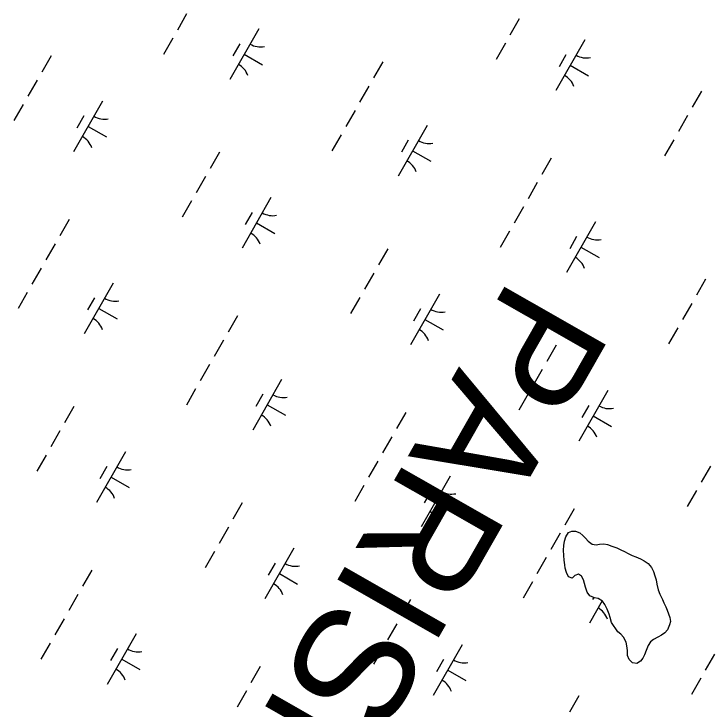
# Model space of a CAD drawing. Extents: x 3930721 to 3950824, y 220441 to 242861.
# Drawn here: x 3939399 to 3939995, y 234672 to 235268 of the extents above; entities that cross this region are included whole.
import ezdxf

# ---------------------------------------------------------------- set-up
doc = ezdxf.new("R2010")
doc.units = 0
for name, color, linetype in [('V-TOPO-GNAM-IDEN', 7, 'Continuous'), ('V-TOPO-SHOR', 7, 'Continuous'), ('V-WETL-SWMP', 7, 'Continuous')]:
    doc.layers.add(name, color=color, linetype=linetype)

msp = doc.modelspace()

# ---------------------------------------------------------------- linework, layer by layer
at = {"layer": 'V-TOPO-SHOR'}
msp.add_lwpolyline([(3939911.84, 234746.5), (3939910.52, 234750.8), (3939909.59, 234753.71), (3939907.85, 234758.16), (3939905.97, 234761.92), (3939904.07, 234764.85), (3939900.23, 234767.11), (3939897.2, 234767.84), (3939893.07, 234769.42), (3939890.77, 234772.49), (3939889.3, 234776.93), (3939888.52, 234780.12), (3939887.59, 234783.17), (3939885.97, 234786.23), (3939883.37, 234787.93), (3939880.31, 234787), (3939877.94, 234784.68), (3939874.91, 234785.69), (3939873.02, 234789.3), (3939872.1, 234793.05), (3939871.59, 234796.1), (3939871.09, 234800.11), (3939870.87, 234803.99), (3939870.65, 234808.69), (3939870.84, 234812.55), (3939871.3, 234816.14), (3939872.6, 234819.86), (3939874.86, 234823.7), (3939877.78, 234824.9), (3939880.81, 234824.72), (3939884.53, 234823.29), (3939887.26, 234821.05), (3939889.44, 234818.8), (3939891.62, 234816.15), (3939895.04, 234813.75), (3939898.49, 234813.02), (3939901.54, 234813.67), (3939905, 234814.04), (3939908.17, 234813.44), (3939912.02, 234812.01), (3939916.15, 234810.43), (3939919.72, 234808.86), (3939922.88, 234807.3), (3939925.9, 234805.61), (3939929.47, 234804.04), (3939932.63, 234802.75), (3939936.61, 234801.04), (3939939.63, 234799.34), (3939943.2, 234797.08), (3939946.06, 234793.73), (3939947.81, 234790.39), (3939949, 234786.5), (3939949.92, 234783.03), (3939950.57, 234779.57), (3939951.75, 234774.58), (3939953.21, 234770.83), (3939955.37, 234766.38), (3939956.71, 234763.46), (3939958.19, 234760.12), (3939959.39, 234757.2), (3939960.59, 234754.01), (3939961.66, 234750.81), (3939962.17, 234747.49), (3939961.57, 234744.46), (3939959.72, 234740.33), (3939957.48, 234737.88), (3939954.68, 234735.7), (3939951.34, 234733.95), (3939947.72, 234731.92), (3939945.07, 234730.02), (3939943.23, 234727.01), (3939941.52, 234722.61), (3939940.08, 234718.76), (3939938.67, 234716.01), (3939936.56, 234713.55), (3939933.49, 234711.52), (3939929.77, 234711.98), (3939926.9, 234714.78), (3939925.43, 234718.26), (3939925.49, 234722.68), (3939924.98, 234726.56), (3939924.33, 234729.61), (3939922.04, 234734.06), (3939919.73, 234736.58), (3939917.27, 234738.55), (3939911.84, 234746.5)], dxfattribs=at)
at = {"layer": 'V-WETL-SWMP'}
for p, q in [((3939547.46, 235268.03), (3939539.51, 235254.14)), ((3939832.62, 235263.74), (3939824.67, 235249.86)), ((3939609.28, 235255.18), (3939584.43, 235211.79)), ((3939535.53, 235247.2), (3939527.58, 235233.32)), ((3939888.82, 235245.73), (3939863.97, 235202.34)), ((3939593.15, 235242.53), (3939587.18, 235232.11)), ((3939820.7, 235242.91), (3939812.74, 235229.03)), ((3939431.15, 235232.13), (3939423.2, 235218.25)), ((3939596.86, 235233.49), (3939612.48, 235224.54)), ((3939872.68, 235233.07), (3939866.72, 235222.66)), ((3939715.65, 235227.01), (3939707.7, 235213.13)), ((3939876.39, 235224.03), (3939892.01, 235215.09)), ((3939419.22, 235211.3), (3939411.27, 235197.42)), ((3939703.73, 235206.19), (3939695.77, 235192.3)), ((3939988.89, 235201.9), (3939980.94, 235188.02)), ((3939475.42, 235193.29), (3939450.57, 235149.9)), ((3939407.29, 235190.48), (3939399.34, 235176.59)), ((3939459.28, 235180.64), (3939453.31, 235170.22)), ((3939691.8, 235185.36), (3939683.85, 235171.48)), ((3939976.96, 235181.07), (3939969.01, 235167.19)), ((3939462.99, 235171.6), (3939478.61, 235162.65)), ((3939753.63, 235172.51), (3939728.78, 235129.13)), ((3939679.87, 235164.54), (3939671.92, 235150.65)), ((3939737.49, 235159.86), (3939731.52, 235149.45)), ((3939965.04, 235160.25), (3939957.09, 235146.36)), ((3939741.2, 235150.82), (3939756.82, 235141.88)), ((3939575.49, 235149.46), (3939567.54, 235135.58)), ((3939860, 235144.35), (3939852.04, 235130.46)), ((3939563.56, 235128.64), (3939555.61, 235114.75)), ((3939848.07, 235123.52), (3939840.12, 235109.64)), ((3939619.76, 235110.62), (3939594.91, 235067.24)), ((3939551.64, 235107.81), (3939543.68, 235093.93)), ((3939836.14, 235102.7), (3939828.19, 235088.81)), ((3939603.62, 235097.97), (3939597.66, 235087.56)), ((3939446.59, 235091.91), (3939438.64, 235078.03)), ((3939607.33, 235088.93), (3939622.95, 235079.98)), ((3939897.97, 235089.85), (3939873.12, 235046.46)), ((3939824.21, 235081.87), (3939816.26, 235067.99)), ((3939881.83, 235077.2), (3939875.87, 235066.78)), ((3939434.67, 235071.09), (3939426.71, 235057.2)), ((3939719.83, 235066.8), (3939711.88, 235052.91)), ((3939885.54, 235068.15), (3939901.16, 235059.21)), ((3939422.74, 235050.26), (3939414.79, 235036.38)), ((3939707.9, 235045.97), (3939699.95, 235032.09)), ((3939484.56, 235037.41), (3939459.72, 234994.02)), ((3939992.41, 235040.86), (3939984.46, 235026.97)), ((3939410.81, 235029.43), (3939402.86, 235015.55)), ((3939695.98, 235025.14), (3939688.03, 235011.26)), ((3939764.1, 235027.96), (3939739.25, 234984.57)), ((3939468.43, 235024.76), (3939462.46, 235014.35)), ((3939980.48, 235020.03), (3939972.53, 235006.15)), ((3939472.14, 235015.72), (3939487.76, 235006.77)), ((3939747.96, 235015.3), (3939742, 235004.89)), ((3939590.93, 235009.25), (3939582.98, 234995.36)), ((3939751.67, 235006.26), (3939767.29, 234997.32)), ((3939968.55, 234999.2), (3939960.6, 234985.32)), ((3939579.01, 234988.42), (3939571.06, 234974.54)), ((3939864.17, 234984.13), (3939856.22, 234970.25)), ((3939567.08, 234967.59), (3939559.13, 234953.71)), ((3939852.25, 234963.31), (3939844.29, 234949.42)), ((3939628.91, 234954.75), (3939604.06, 234911.36)), ((3939555.15, 234946.77), (3939547.2, 234932.88)), ((3939612.77, 234942.09), (3939606.8, 234931.68)), ((3939840.32, 234942.48), (3939832.37, 234928.59)), ((3939908.44, 234945.29), (3939883.59, 234901.9)), ((3939450.77, 234931.7), (3939442.82, 234917.81)), ((3939616.48, 234933.05), (3939632.1, 234924.11)), ((3939892.3, 234932.64), (3939886.34, 234922.23)), ((3939735.28, 234926.58), (3939727.32, 234912.7)), ((3939896.02, 234923.6), (3939911.64, 234914.65)), ((3939438.84, 234910.87), (3939430.89, 234896.98)), ((3939723.35, 234905.75), (3939715.4, 234891.87)), ((3939426.92, 234890.04), (3939418.97, 234876.16)), ((3939495.04, 234892.86), (3939470.19, 234849.47)), ((3939711.42, 234884.93), (3939703.47, 234871.04)), ((3939478.9, 234880.2), (3939472.94, 234869.79)), ((3939996.59, 234880.64), (3939988.64, 234866.75)), ((3939482.61, 234871.16), (3939498.23, 234862.22)), ((3939773.25, 234872.08), (3939748.4, 234828.69)), ((3939699.49, 234864.1), (3939691.54, 234850.22)), ((3939757.11, 234859.43), (3939751.15, 234849.01)), ((3939984.66, 234859.81), (3939976.71, 234845.93)), ((3939595.11, 234849.03), (3939587.16, 234835.14)), ((3939760.82, 234850.39), (3939776.44, 234841.44)), ((3939879.62, 234843.91), (3939871.67, 234830.03)), ((3939583.19, 234828.2), (3939575.23, 234814.32)), ((3939867.69, 234823.09), (3939859.74, 234809.2)), ((3939872.6, 234819.86), (3939874.86, 234823.7)), ((3939874.86, 234823.7), (3939877.78, 234824.9)), ((3939877.78, 234824.9), (3939880.81, 234824.72)), ((3939880.81, 234824.72), (3939884.53, 234823.29)), ((3939884.53, 234823.29), (3939887.26, 234821.04)), ((3939871.3, 234816.14), (3939872.6, 234819.86)), ((3939887.26, 234821.04), (3939889.44, 234818.8)), ((3939889.44, 234818.8), (3939891.62, 234816.15)), ((3939870.65, 234808.69), (3939870.84, 234812.55)), ((3939870.84, 234812.55), (3939871.3, 234816.14)), ((3939891.62, 234816.15), (3939895.04, 234813.75)), ((3939895.04, 234813.75), (3939898.49, 234813.02)), ((3939898.49, 234813.02), (3939901.54, 234813.67)), ((3939901.54, 234813.67), (3939905, 234814.04)), ((3939905, 234814.04), (3939908.17, 234813.44)), ((3939908.17, 234813.44), (3939912.02, 234812.01)), ((3939912.02, 234812.01), (3939916.15, 234810.43)), ((3939916.15, 234810.43), (3939919.72, 234808.87)), ((3939571.26, 234807.38), (3939563.31, 234793.49)), ((3939639.38, 234810.19), (3939614.53, 234766.8)), ((3939870.87, 234803.99), (3939870.65, 234808.69)), ((3939919.72, 234808.87), (3939922.88, 234807.3)), ((3939922.88, 234807.3), (3939925.9, 234805.61)), ((3939925.9, 234805.61), (3939929.47, 234804.04)), ((3939855.76, 234802.26), (3939847.81, 234788.38)), ((3939871.09, 234800.11), (3939870.87, 234803.99)), ((3939871.59, 234796.1), (3939871.09, 234800.11)), ((3939929.47, 234804.04), (3939932.63, 234802.75)), ((3939932.63, 234802.75), (3939936.62, 234801.04)), ((3939936.62, 234801.04), (3939939.63, 234799.34)), ((3939939.63, 234799.34), (3939943.2, 234797.08)), ((3939623.24, 234797.54), (3939617.28, 234787.12)), ((3939872.1, 234793.05), (3939871.59, 234796.1)), ((3939873.02, 234789.31), (3939872.1, 234793.05)), ((3939943.2, 234797.08), (3939946.06, 234793.73)), ((3939946.06, 234793.73), (3939947.81, 234790.39)), ((3939466.22, 234791.48), (3939458.26, 234777.59)), ((3939626.96, 234788.49), (3939642.58, 234779.55)), ((3939874.91, 234785.69), (3939873.02, 234789.31)), ((3939880.31, 234787), (3939877.93, 234784.68)), ((3939883.37, 234787.93), (3939880.31, 234787)), ((3939885.97, 234786.23), (3939883.37, 234787.93)), ((3939947.81, 234790.39), (3939949, 234786.5)), ((3939949, 234786.5), (3939949.92, 234783.03)), ((3939843.84, 234781.44), (3939835.88, 234767.55)), ((3939877.93, 234784.68), (3939874.91, 234785.69)), ((3939887.59, 234783.17), (3939885.97, 234786.23)), ((3939888.52, 234780.12), (3939887.59, 234783.17)), ((3939949.92, 234783.03), (3939950.57, 234779.57)), ((3939889.3, 234776.93), (3939888.52, 234780.12)), ((3939890.77, 234772.49), (3939889.3, 234776.93)), ((3939950.57, 234779.57), (3939951.74, 234774.58)), ((3939951.74, 234774.58), (3939953.21, 234770.83)), ((3939454.29, 234770.65), (3939446.34, 234756.77)), ((3939893.07, 234769.41), (3939890.77, 234772.49)), ((3939897.2, 234767.84), (3939893.07, 234769.41)), ((3939953.21, 234770.83), (3939955.37, 234766.38)), ((3939739.45, 234766.36), (3939731.5, 234752.48)), ((3939903.66, 234765.09), (3939892.74, 234746.03)), ((3939896.5, 234768.11), (3939895.49, 234766.35)), ((3939900.23, 234767.11), (3939897.2, 234767.84)), ((3939904.07, 234764.85), (3939900.23, 234767.11)), ((3939905.97, 234761.92), (3939904.07, 234764.85)), ((3939955.37, 234766.38), (3939956.71, 234763.46)), ((3939956.71, 234763.46), (3939958.19, 234760.12)), ((3939907.85, 234758.16), (3939905.97, 234761.92)), ((3939909.59, 234753.71), (3939907.85, 234758.16)), ((3939958.19, 234760.12), (3939959.39, 234757.2)), ((3939959.39, 234757.2), (3939960.59, 234754.01)), ((3939910.52, 234750.8), (3939909.59, 234753.71)), ((3939911.84, 234746.5), (3939910.52, 234750.8)), ((3939960.59, 234754.01), (3939961.66, 234750.81)), ((3939961.66, 234750.81), (3939962.17, 234747.49)), ((3939442.36, 234749.83), (3939434.41, 234735.94)), ((3939727.53, 234745.54), (3939719.58, 234731.65)), ((3939917.27, 234738.55), (3939911.84, 234746.5)), ((3939962.17, 234747.49), (3939961.57, 234744.46)), ((3939959.72, 234740.33), (3939957.48, 234737.88)), ((3939961.57, 234744.46), (3939959.72, 234740.33)), ((3939504.19, 234736.98), (3939479.34, 234693.59)), ((3939919.73, 234736.58), (3939917.27, 234738.55)), ((3939922.04, 234734.06), (3939919.73, 234736.58)), ((3939924.33, 234729.61), (3939922.04, 234734.06)), ((3939951.34, 234733.95), (3939947.72, 234731.92)), ((3939954.68, 234735.7), (3939951.34, 234733.95)), ((3939957.48, 234737.88), (3939954.68, 234735.7)), ((3939430.43, 234729), (3939422.48, 234715.11)), ((3939783.72, 234727.52), (3939758.87, 234684.13)), ((3939924.98, 234726.56), (3939924.33, 234729.61)), ((3939943.23, 234727.01), (3939941.52, 234722.61)), ((3939945.07, 234730.02), (3939943.23, 234727.01)), ((3939947.72, 234731.92), (3939945.07, 234730.02)), ((3939488.05, 234724.32), (3939482.09, 234713.91)), ((3939715.6, 234724.71), (3939707.65, 234710.83)), ((3939925.49, 234722.68), (3939924.98, 234726.56)), ((3939925.43, 234718.26), (3939925.49, 234722.68)), ((3939941.52, 234722.61), (3939940.08, 234718.76)), ((3939491.76, 234715.28), (3939507.38, 234706.34)), ((3939926.9, 234714.79), (3939925.43, 234718.26)), ((3939938.67, 234716.01), (3939936.56, 234713.55)), ((3939940.08, 234718.76), (3939938.67, 234716.01)), ((3940000.1, 234719.6), (3939992.15, 234705.71)), ((3939767.58, 234714.87), (3939761.62, 234704.46)), ((3939929.77, 234711.98), (3939926.9, 234714.79)), ((3939933.49, 234711.52), (3939929.77, 234711.98)), ((3939936.56, 234713.55), (3939933.49, 234711.52)), ((3939610.56, 234708.81), (3939602.61, 234694.93)), ((3939771.3, 234705.83), (3939786.92, 234696.88)), ((3939988.18, 234698.77), (3939980.23, 234684.88)), ((3939598.63, 234687.99), (3939590.68, 234674.1)), ((3939883.8, 234683.7), (3939875.84, 234669.81))]:
    msp.add_line(p, q, dxfattribs=at)
for centre, start, end in [((3939610.79, 235257.34), 239.42788, 280.97154), ((3939890.33, 235247.88), 239.42788, 280.97154), ((3939583.34, 235209.4), 19.42788, 60.97154), ((3939862.87, 235199.95), 19.42788, 60.97154), ((3939476.93, 235195.45), 239.42788, 280.97154), ((3939449.47, 235147.51), 19.42788, 60.97154), ((3939755.13, 235174.67), 239.42788, 280.97154), ((3939727.68, 235126.73), 19.42788, 60.97154), ((3939621.27, 235112.78), 239.42788, 280.97154), ((3939593.81, 235064.84), 19.42788, 60.97154), ((3939899.48, 235092.01), 239.42788, 280.97154), ((3939872.02, 235044.07), 19.42788, 60.97154), ((3939486.07, 235039.57), 239.42788, 280.97154), ((3939765.61, 235030.11), 239.42788, 280.97154), ((3939458.62, 234991.63), 19.42788, 60.97154), ((3939738.15, 234982.18), 19.42788, 60.97154), ((3939630.42, 234956.9), 239.42788, 280.97154), ((3939909.95, 234947.45), 239.42788, 280.97154), ((3939602.96, 234908.97), 19.42788, 60.97154), ((3939882.5, 234899.51), 19.42788, 60.97154), ((3939496.55, 234895.01), 239.42788, 280.97154), ((3939469.09, 234847.07), 19.42788, 60.97154), ((3939774.76, 234874.24), 239.42788, 280.97154), ((3939747.3, 234826.3), 19.42788, 60.97154), ((3939640.89, 234812.35), 239.42788, 280.97154), ((3939613.43, 234764.41), 19.42788, 60.97154), ((3939891.64, 234743.63), 19.42788, 60.97154), ((3939505.7, 234739.13), 239.42788, 280.97154), ((3939785.23, 234729.68), 239.42788, 280.97154), ((3939478.24, 234691.2), 19.42788, 60.97154), ((3939757.78, 234681.74), 19.42788, 60.97154)]:
    msp.add_arc(centre, 17.62, start, end, dxfattribs=at)

# ---------------------------------------------------------------- texts
at = {"layer": 'V-TOPO-GNAM-IDEN'}
msp.add_text('PARISH,', height=100, rotation=240.30059, dxfattribs=at).set_placement((3939825.29, 235043.81))

doc.saveas('drawing.dxf')
